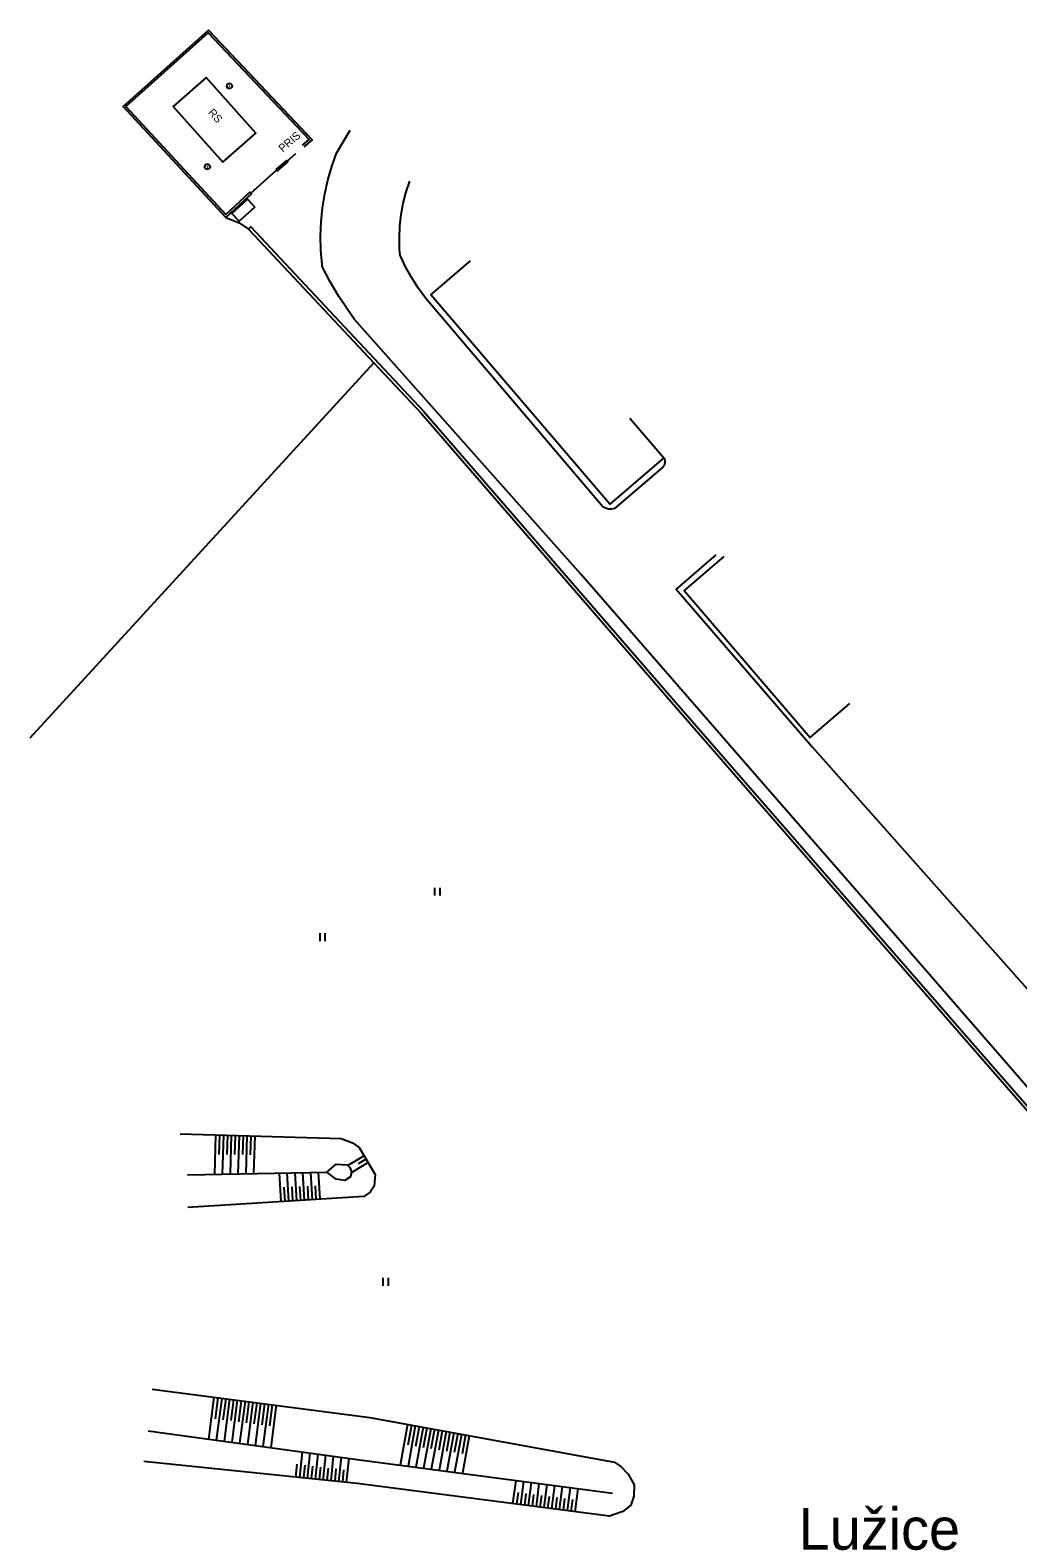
# Model space of a CAD drawing. Extents: x -577457 to -568404, y -1208466 to -1201387.
# Drawn here: x -569427.6 to -569333.1, y -1204661.5 to -1204517.1 of the extents above; entities that cross this region are included whole.
import ezdxf

# ---------------------------------------------------------------- set-up
doc = ezdxf.new("R2010")
doc.units = 0
for name, color, linetype in [('BUDOVY_MĚŘ', 7, 'Continuous'), ('NÁZVY_SÍDEL_JEDNOTKY', 7, 'Continuous'), ('POMOC_POPIS', 7, 'Continuous'), ('ROZHRANÍ_PLOCH', 7, 'Continuous'), ('VÝŠKOPIS', 7, 'Continuous'), ('ZN_DOPLŇKOVÉ', 7, 'Continuous'), ('ZN_KULTUR', 7, 'Continuous')]:
    doc.layers.add(name, color=color, linetype=linetype)

msp = doc.modelspace()

# ---------------------------------------------------------------- linework, layer by layer
at = {"layer": 'BUDOVY_MĚŘ'}
for points in [[(-569409.17, -1204529.74), (-569406.03, -1204526.95), (-569410.77, -1204521.64), (-569413.95, -1204524.41), (-569409.17, -1204529.74)], [(-569406.13, -1204534.03), (-569407.63, -1204535.4), (-569408.31, -1204534.65), (-569406.81, -1204533.27), (-569406.13, -1204534.03)], [(-569366.96, -1204558.07), (-569372.11, -1204562.49), (-569389.27, -1204542.45), (-569385.48, -1204539.2)], [(-569370.21, -1204554.27), (-569366.96, -1204558.07)], [(-569361.22, -1204567.5), (-569365.02, -1204570.75), (-569352.95, -1204584.83), (-569349.15, -1204581.58)]]:
    msp.add_lwpolyline(points, dxfattribs=at)
at = {"layer": 'ROZHRANÍ_PLOCH'}
for points in [[(-569306.84, -1204647.44), (-569344.33, -1204604.32), (-569357.4, -1204589.32), (-569374.91, -1204569.19), (-569396.56, -1204544.82), (-569397.16, -1204543.98), (-569398.06, -1204542.6), (-569398.9, -1204541.19), (-569399.66, -1204539.73), (-569399.68, -1204539.53), (-569399.79, -1204538.17), (-569399.82, -1204536.82), (-569399.76, -1204535.46), (-569399.63, -1204534.11), (-569399.42, -1204532.77), (-569399.12, -1204531.45), (-569398.76, -1204530.14), (-569398.31, -1204528.86), (-569396.99, -1204526.67)], [(-569366.96, -1204558.07), (-569366.87, -1204558.3), (-569366.86, -1204558.54), (-569366.93, -1204558.78), (-569367.04, -1204558.94), (-569371.69, -1204562.9), (-569371.96, -1204562.97), (-569372.26, -1204562.97), (-569372.54, -1204562.89), (-569372.79, -1204562.74), (-569389.73, -1204542.8), (-569390.45, -1204541.83), (-569391.1, -1204540.81), (-569391.69, -1204539.75), (-569392.2, -1204538.65), (-569392.25, -1204538.09), (-569392.28, -1204536.98), (-569392.24, -1204535.87), (-569392.11, -1204534.76), (-569391.91, -1204533.67), (-569391.63, -1204532.59), (-569391.27, -1204531.54)], [(-569361.99, -1204567.36), (-569365.77, -1204570.62), (-569352.72, -1204585.76), (-569339.83, -1204600.31), (-569328.77, -1204612.71)]]:
    msp.add_lwpolyline(points, dxfattribs=at)
at = {"layer": 'VÝŠKOPIS'}
for points in [[(-569413.28, -1204622.8), (-569397.85, -1204623.25), (-569396.75, -1204623.66), (-569396.14, -1204624.12), (-569394.58, -1204626.7), (-569394.68, -1204627.82), (-569395.08, -1204628.38), (-569395.67, -1204628.82), (-569412.54, -1204629.85)], [(-569409.88, -1204622.9), (-569409.99, -1204626.67)], [(-569409.5, -1204622.91), (-569409.56, -1204624.79)], [(-569409.13, -1204622.92), (-569409.24, -1204626.66)], [(-569408.75, -1204622.93), (-569408.81, -1204624.79)], [(-569408.38, -1204622.94), (-569408.49, -1204626.65)], [(-569408, -1204622.95), (-569408.06, -1204624.8)], [(-569407.63, -1204622.96), (-569407.74, -1204626.63)], [(-569407.25, -1204622.98), (-569407.31, -1204624.8)], [(-569406.88, -1204622.99), (-569406.98, -1204626.62)], [(-569406.5, -1204623), (-569406.56, -1204624.81)], [(-569406.13, -1204623.01), (-569406.23, -1204626.61)], [(-569399.22, -1204626.48), (-569398.34, -1204625.7), (-569397.29, -1204625.76), (-569397.03, -1204626.02), (-569396.87, -1204626.44), (-569396.96, -1204626.94), (-569397.49, -1204627.27), (-569398.34, -1204627.16), (-569399.22, -1204626.48)], [(-569395.66, -1204624.91), (-569397.2, -1204625.85)], [(-569395.27, -1204625.55), (-569396.89, -1204626.53)], [(-569395.47, -1204625.23), (-569396.22, -1204625.69)], [(-569412.56, -1204626.72), (-569399.22, -1204626.48)], [(-569403.59, -1204629.3), (-569403.76, -1204626.56)], [(-569402.85, -1204629.26), (-569403.01, -1204626.55)], [(-569402.1, -1204629.21), (-569402.26, -1204626.53)], [(-569401.35, -1204629.17), (-569401.51, -1204626.52)], [(-569400.6, -1204629.12), (-569400.76, -1204626.51)], [(-569399.85, -1204629.08), (-569400.01, -1204626.49)], [(-569403.22, -1204629.28), (-569403.3, -1204627.92)], [(-569402.47, -1204629.24), (-569402.55, -1204627.89)], [(-569401.72, -1204629.19), (-569401.8, -1204627.86)], [(-569400.97, -1204629.14), (-569401.05, -1204627.83)], [(-569400.23, -1204629.1), (-569400.3, -1204627.8)], [(-569415.95, -1204647.26), (-569395.1, -1204649.98), (-569371.69, -1204654.26), (-569371.06, -1204654.66), (-569370.38, -1204655.39), (-569369.78, -1204656.43), (-569369.82, -1204657.51), (-569370.13, -1204658.37), (-569370.88, -1204658.98), (-569372.17, -1204659.42), (-569396.32, -1204656.3), (-569416.75, -1204654.2)], [(-569410.03, -1204648.03), (-569410.55, -1204652.04)], [(-569409.65, -1204648.08), (-569409.92, -1204650.09)], [(-569409.28, -1204648.13), (-569409.81, -1204652.14)], [(-569408.91, -1204648.18), (-569409.17, -1204650.19)], [(-569408.54, -1204648.23), (-569409.06, -1204652.24)], [(-569408.17, -1204648.28), (-569408.43, -1204650.28)], [(-569407.8, -1204648.32), (-569408.32, -1204652.35)], [(-569407.42, -1204648.37), (-569407.69, -1204650.38)], [(-569407.05, -1204648.42), (-569407.58, -1204652.45)], [(-569406.68, -1204648.47), (-569406.94, -1204650.48)], [(-569406.31, -1204648.52), (-569406.83, -1204652.55)], [(-569405.94, -1204648.57), (-569406.2, -1204650.58)], [(-569405.56, -1204648.61), (-569406.09, -1204652.65)], [(-569405.19, -1204648.66), (-569405.46, -1204650.68)], [(-569404.82, -1204648.71), (-569405.35, -1204652.75)], [(-569404.45, -1204648.76), (-569404.71, -1204650.78)], [(-569404.08, -1204648.81), (-569404.6, -1204652.85)], [(-569391.49, -1204650.64), (-569392.2, -1204654.53)], [(-569391.12, -1204650.71), (-569391.47, -1204652.64)], [(-569416.34, -1204651.25), (-569395.84, -1204654.05), (-569371.86, -1204657.22)], [(-569390.75, -1204650.78), (-569391.45, -1204654.63)], [(-569390.38, -1204650.84), (-569390.73, -1204652.76)], [(-569390.01, -1204650.91), (-569390.71, -1204654.73)], [(-569389.64, -1204650.98), (-569389.99, -1204652.88)], [(-569389.27, -1204651.05), (-569389.96, -1204654.83)], [(-569388.9, -1204651.11), (-569389.25, -1204652.99)], [(-569388.53, -1204651.18), (-569389.22, -1204654.93)], [(-569388.17, -1204651.25), (-569388.51, -1204653.11)], [(-569387.8, -1204651.32), (-569388.47, -1204655.02)], [(-569387.43, -1204651.38), (-569387.77, -1204653.23)], [(-569387.06, -1204651.45), (-569387.73, -1204655.12)], [(-569386.69, -1204651.52), (-569387.02, -1204653.34)], [(-569386.32, -1204651.59), (-569386.99, -1204655.22)], [(-569385.95, -1204651.65), (-569386.28, -1204653.46)], [(-569385.58, -1204651.72), (-569386.24, -1204655.32)], [(-569401.8, -1204655.74), (-569401.55, -1204653.27)], [(-569401.06, -1204655.81), (-569400.81, -1204653.37)], [(-569400.31, -1204655.89), (-569400.06, -1204653.47)], [(-569399.56, -1204655.97), (-569399.32, -1204653.57)], [(-569402.18, -1204655.7), (-569402.05, -1204654.46)], [(-569401.43, -1204655.77), (-569401.3, -1204654.55)], [(-569400.68, -1204655.85), (-569400.56, -1204654.64)], [(-569399.94, -1204655.93), (-569399.81, -1204654.73)], [(-569399.19, -1204656), (-569399.07, -1204654.82)], [(-569398.82, -1204656.04), (-569398.57, -1204653.68)], [(-569398.44, -1204656.08), (-569398.32, -1204654.9)], [(-569398.07, -1204656.12), (-569397.83, -1204653.78)], [(-569397.7, -1204656.16), (-569397.58, -1204654.99)], [(-569397.33, -1204656.2), (-569397.09, -1204653.88)], [(-569381.4, -1204658.23), (-569381.11, -1204656)], [(-569380.65, -1204658.32), (-569380.36, -1204656.1)], [(-569379.91, -1204658.42), (-569379.62, -1204656.19)], [(-569379.16, -1204658.52), (-569378.88, -1204656.29)], [(-569378.42, -1204658.61), (-569378.13, -1204656.39)], [(-569377.68, -1204658.71), (-569377.39, -1204656.49)], [(-569381.02, -1204658.28), (-569380.88, -1204657.16)], [(-569380.28, -1204658.37), (-569380.14, -1204657.26)], [(-569379.54, -1204658.47), (-569379.39, -1204657.36)], [(-569378.79, -1204658.56), (-569378.65, -1204657.45)], [(-569378.05, -1204658.66), (-569377.91, -1204657.55)], [(-569377.31, -1204658.76), (-569377.16, -1204657.65)], [(-569376.93, -1204658.8), (-569376.65, -1204656.59)], [(-569376.56, -1204658.85), (-569376.42, -1204657.74)], [(-569376.19, -1204658.9), (-569375.9, -1204656.69)], [(-569375.82, -1204658.95), (-569375.67, -1204657.84)], [(-569375.45, -1204659), (-569375.16, -1204656.78)]]:
    msp.add_lwpolyline(points, dxfattribs=at)
at = {"layer": 'ZN_DOPLŇKOVÉ'}
for points in [[(-569408.91, -1204535.04), (-569418.74, -1204524.39), (-569410.56, -1204517.09), (-569400.63, -1204527.58), (-569401.43, -1204528.26)], [(-569401.56, -1204528.11), (-569400.92, -1204527.56), (-569410.57, -1204517.36), (-569418.46, -1204524.41), (-569408.9, -1204534.76), (-569406.59, -1204532.62), (-569406.51, -1204532.7)], [(-569403.03, -1204529.64), (-569402.2, -1204528.92)], [(-569406.51, -1204532.7), (-569404.02, -1204530.48)], [(-569403.03, -1204529.64), (-569403.1, -1204529.56), (-569404.08, -1204530.4), (-569404.02, -1204530.48)], [(-569404.02, -1204530.48), (-569403.95, -1204530.56), (-569402.97, -1204529.71), (-569403.03, -1204529.64)], [(-569406.51, -1204532.7), (-569406.45, -1204532.77), (-569408.91, -1204535.04)], [(-569408.91, -1204535.04), (-569407.62, -1204535.56), (-569406.73, -1204536.14)], [(-569406.73, -1204536.14), (-569406.51, -1204535.93), (-569389.97, -1204553.59), (-569365.99, -1204581.26), (-569335.87, -1204615.87), (-569307.67, -1204648.16), (-569306.84, -1204647.44)], [(-569406.73, -1204536.14), (-569394.73, -1204548.94)], [(-569427.63, -1204584.89), (-569394.73, -1204548.94)], [(-569394.73, -1204548.94), (-569390.19, -1204553.79), (-569366.21, -1204581.45), (-569336.1, -1204616.07), (-569307.74, -1204648.53), (-569306.69, -1204647.61)]]:
    msp.add_lwpolyline(points, dxfattribs=at)
for centre, radius in [((-569408.55, -1204522.44), 0.25), ((-569408.55, -1204522.44), 0.0005), ((-569410.66, -1204530.17), 0.25), ((-569410.66, -1204530.17), 0.0005)]:
    msp.add_circle(centre, radius, dxfattribs=at)
at = {"layer": 'ZN_KULTUR'}
for p, q in [((-569388.88, -1204599.98), (-569388.88, -1204599.23)), ((-569388.38, -1204599.98), (-569388.38, -1204599.23)), ((-569399.87, -1204604.34), (-569399.87, -1204603.59)), ((-569399.37, -1204604.34), (-569399.37, -1204603.59)), ((-569393.83, -1204637.36), (-569393.83, -1204636.61)), ((-569393.33, -1204637.36), (-569393.33, -1204636.61))]:
    msp.add_line(p, q, dxfattribs=at)

# ---------------------------------------------------------------- texts
at = {"layer": 'NÁZVY_SÍDEL_JEDNOTKY'}
msp.add_text('Lužice', height=4, dxfattribs=at).set_placement((-569354.05, -1204662.64))
at = {"layer": 'POMOC_POPIS'}
for s, rotation, p in [('RS', 311.92, (-569410.64, -1204525.02)), ('PRIS', 40.58, (-569403.45, -1204528.82))]:
    msp.add_text(s, height=0.75, rotation=rotation, dxfattribs=at).set_placement(p)

doc.saveas('drawing.dxf')
